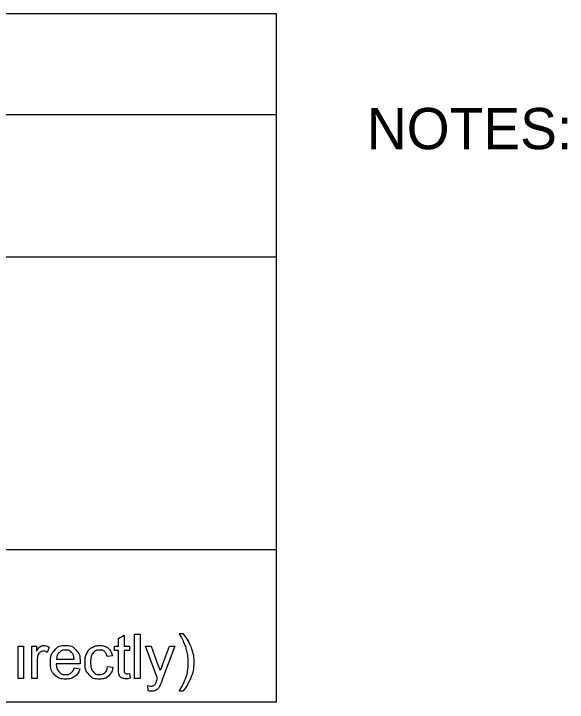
# Model space of a CAD drawing. Extents: x 0 to 34, y 0 to 22.
# Drawn here: x 19.694 to 21.572, y 7.33 to 9.667 of the extents above; entities that cross this region are included whole.
import ezdxf

# ---------------------------------------------------------------- set-up
doc = ezdxf.new("R2010")
doc.units = 0
doc.layers.add('SH_Data', color=7, linetype='Continuous')
doc.layers.add('SH_Text', color=7, linetype='Continuous')

msp = doc.modelspace()

# ---------------------------------------------------------------- linework, layer by layer
at = {"layer": 'SH_Data'}
for p, q in [((20.5851, 9.6675), (16.3351, 9.6675)), ((20.5851, 7.33), (20.5851, 9.6675)), ((16.3351, 9.3259), (20.5851, 9.3259)), ((16.3351, 8.8425), (20.5851, 8.8425)), ((20.5851, 7.8479), (16.3351, 7.8479)), ((20.5851, 7.33), (16.3351, 7.33))]:
    msp.add_line(p, q, dxfattribs=at)
at = {"layer": 'SH_Text'}
for points in [[(20.0496, 7.443), (20.0496, 7.5057), (20.036, 7.5057), (20.036, 7.52), (20.0496, 7.52), (20.0496, 7.5469), (20.068, 7.558), (20.068, 7.52), (20.0865, 7.52), (20.0865, 7.5057), (20.068, 7.5057), (20.068, 7.4419)], [(20.1041, 7.4111), (20.1041, 7.5613), (20.1225, 7.5613), (20.1225, 7.4111), (20.1041, 7.4111)], [(20.2549, 7.5638), (20.2681, 7.5638)], [(19.7085, 7.4111), (19.7085, 7.52), (19.7269, 7.52), (19.7269, 7.4111), (19.7085, 7.4111)], [(19.7547, 7.4111), (19.7547, 7.52), (19.7713, 7.52), (19.7713, 7.5035)], [(19.8137, 7.5165), (19.8073, 7.4994)], [(20.1819, 7.411), (20.1406, 7.52), (20.1605, 7.52), (20.1831, 7.4572)], [(20.1986, 7.4565), (20.2218, 7.52), (20.2403, 7.52), (20.199, 7.4092)], [(20.0288, 7.4879), (20.0108, 7.4852)], [(19.7731, 7.4681), (19.7731, 7.4111), (19.7547, 7.4111)], [(19.9187, 7.4608), (19.8375, 7.4608)], [(19.8386, 7.4759), (19.8993, 7.4759)], [(19.8991, 7.4463), (19.9182, 7.4439)], [(20.0124, 7.451), (20.0305, 7.4486)], [(20.0865, 7.4276), (20.0891, 7.4113)], [(20.1503, 7.3693), (20.1483, 7.3867)], [(20.2681, 7.367), (20.2549, 7.367)]]:
    msp.add_lwpolyline(points, dxfattribs=at)
for points in [[(20.2549, 7.367), (20.2855, 7.4161), (20.2855, 7.4654), (20.2855, 7.4846), (20.2811, 7.5036), (20.2776, 7.5189), (20.2714, 7.5331), (20.2674, 7.5423), (20.2549, 7.5638)], [(20.2681, 7.5638), (20.2874, 7.5381), (20.2966, 7.5122), (20.3045, 7.4899), (20.3045, 7.4655), (20.3045, 7.4378), (20.2939, 7.412), (20.2833, 7.3862), (20.2681, 7.367)], [(19.7713, 7.5035), (19.7776, 7.515), (19.783, 7.5187), (19.7884, 7.5224), (19.7948, 7.5224), (19.8041, 7.5224), (19.8137, 7.5165)], [(19.9182, 7.4439), (19.9137, 7.4272), (19.9015, 7.4179), (19.8893, 7.4087), (19.8704, 7.4087), (19.8465, 7.4087), (19.8325, 7.4234), (19.8185, 7.4381), (19.8185, 7.4646), (19.8185, 7.4921), (19.8327, 7.5072), (19.8468, 7.5224), (19.8693, 7.5224), (19.8911, 7.5224), (19.905, 7.5075), (19.9188, 7.4927), (19.9188, 7.4657), (19.9188, 7.4641), (19.9187, 7.4608)], [(19.8993, 7.4759), (19.8981, 7.4897), (19.8924, 7.4966), (19.8836, 7.5073), (19.8695, 7.5073), (19.8568, 7.5073), (19.8482, 7.4987), (19.8395, 7.4902), (19.8386, 7.4759)], [(20.0305, 7.4486), (20.0275, 7.4299), (20.0153, 7.4193), (20.003, 7.4087), (19.9852, 7.4087), (19.9629, 7.4087), (19.9493, 7.4233), (19.9357, 7.4379), (19.9357, 7.4651), (19.9357, 7.4827), (19.9416, 7.496), (19.9474, 7.5092), (19.9594, 7.5158), (19.9713, 7.5224), (19.9853, 7.5224), (20.0031, 7.5224), (20.0143, 7.5134), (20.0256, 7.5044), (20.0288, 7.4879)], [(20.0108, 7.4852), (20.0083, 7.4962), (20.0018, 7.5017), (19.9953, 7.5073), (19.986, 7.5073), (19.9721, 7.5073), (19.9634, 7.4973), (19.9547, 7.4873), (19.9547, 7.4656), (19.9547, 7.4437), (19.9631, 7.4338), (19.9715, 7.4238), (19.9851, 7.4238), (19.9959, 7.4238), (20.0032, 7.4305), (20.0105, 7.4371), (20.0124, 7.451)], [(19.8073, 7.4994), (19.8006, 7.5034), (19.7938, 7.5034), (19.7878, 7.5034), (19.783, 7.4997), (19.7782, 7.4961), (19.7762, 7.4896), (19.7731, 7.4798), (19.7731, 7.4681)], [(19.8375, 7.4608), (19.8386, 7.4429), (19.8477, 7.4334), (19.8568, 7.4238), (19.8704, 7.4238), (19.8806, 7.4238), (19.8878, 7.4292), (19.8949, 7.4345), (19.8991, 7.4463)], [(20.1831, 7.4572), (20.1875, 7.4452), (20.191, 7.432), (20.1942, 7.4444), (20.1986, 7.4565)], [(20.0891, 7.4113), (20.0813, 7.4096), (20.0752, 7.4096), (20.0652, 7.4096), (20.0596, 7.4128), (20.0541, 7.416), (20.0519, 7.4212), (20.0496, 7.4264), (20.0496, 7.443)], [(20.068, 7.4419), (20.068, 7.434), (20.069, 7.4317), (20.07, 7.4295), (20.0722, 7.4281), (20.0743, 7.4268), (20.0784, 7.4268), (20.0815, 7.4268), (20.0865, 7.4276)], [(20.1483, 7.3867), (20.1543, 7.385), (20.1588, 7.385), (20.1649, 7.385), (20.1686, 7.3871), (20.1723, 7.3891), (20.1746, 7.3928), (20.1764, 7.3956), (20.1803, 7.4065), (20.1808, 7.4081), (20.1819, 7.411)], [(20.199, 7.4092), (20.1923, 7.3914), (20.1886, 7.3846), (20.1837, 7.3755), (20.1774, 7.3713), (20.171, 7.3671), (20.1622, 7.3671), (20.1569, 7.3671), (20.1503, 7.3693)]]:
    msp.add_open_spline(points, degree=3, dxfattribs=at)

# ---------------------------------------------------------------- texts
msp.add_text('NOTES:', height=0.14, dxfattribs=at).set_placement((20.892, 9.2077))

doc.saveas('drawing.dxf')
